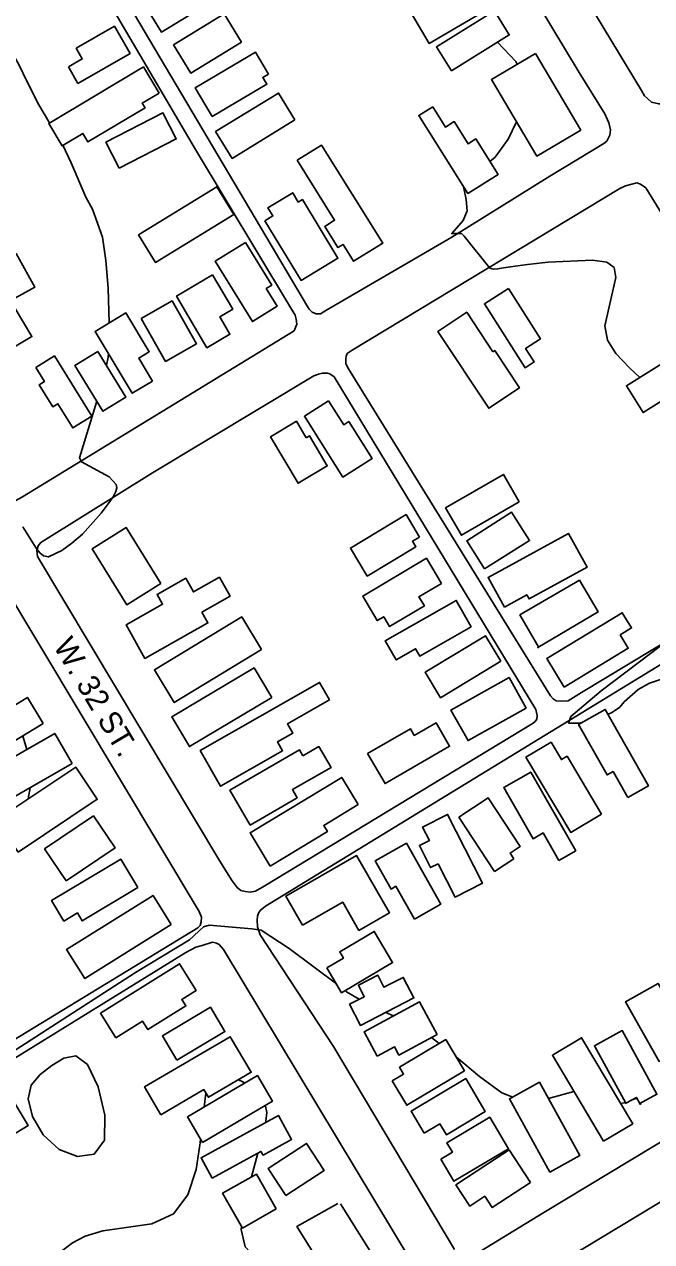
# Model space of a CAD drawing. Extents: x 79600 to 91800, y 75600 to 84400.
# Drawn here: x 82374 to 82798, y 82011 to 82835 of the extents above; entities that cross this region are included whole.
import ezdxf

# ---------------------------------------------------------------- set-up
doc = ezdxf.new("R2010")
doc.units = 0
for name, color, linetype in [('084-085$0$BLDG', 7, 'Continuous'), ('084-085$0$INTER', 7, 'Continuous'), ('084-085$0$ROAD', 7, 'Continuous'), ('084-085$0$ROAD-NAME', 7, 'Continuous')]:
    doc.layers.add(name, color=color, linetype=linetype)

msp = doc.modelspace()

# ---------------------------------------------------------------- linework, layer by layer
at = {"layer": '084-085$0$BLDG'}
for points in [[(82506.06, 82860.56), (82496.24, 82854.55), (82499.22, 82849.69), (82466.34, 82829.53), (82455.83, 82846.66), (82498.53, 82872.84)], [(82635.54, 82842.17), (82678.15, 82866.97), (82689.93, 82846.72), (82647.32, 82821.92)], [(82508.85, 82841.8), (82474.53, 82820.88), (82486.13, 82801.86), (82520.45, 82822.78)], [(82662.56, 82803.32), (82701.64, 82827.61), (82691.55, 82843.85), (82652.47, 82819.56)], [(82403.36, 82806.04), (82412.78, 82811.44), (82408.63, 82818.67), (82434.52, 82833.53), (82445.1, 82815.08), (82409.79, 82794.83)], [(82538.7, 82801.16), (82534.83, 82798.87), (82537.54, 82794.29), (82500.7, 82772.47), (82489.18, 82791.93), (82529.89, 82816.04)], [(82719.3, 82815.09), (82749.97, 82763.27), (82720.17, 82745.63), (82689.5, 82797.45)], [(82464.68, 82788.3), (82453.31, 82781.52), (82455.27, 82778.23), (82416.61, 82755.19), (82413.14, 82761.02), (82399.07, 82752.63), (82390.04, 82767.79), (82454.13, 82805.98)], [(82556.6, 82770.08), (82545.5, 82788.22), (82502.98, 82762.2), (82514.08, 82744.06)], [(82649.81, 82779.08), (82658.47, 82765.31), (82664.34, 82769), (82673.78, 82753.98), (82678.94, 82757.22), (82694.05, 82733.19), (82673.61, 82720.33), (82640.4, 82773.16)], [(82437.78, 82737.52), (82428.76, 82755.13), (82467.31, 82774.89), (82476.34, 82757.28)], [(82558.02, 82742.84), (82583.39, 82702.16), (82576.77, 82698.03), (82585.73, 82683.68), (82589.21, 82685.85), (82596.34, 82674.42), (82615.97, 82686.66), (82574.51, 82753.12)], [(82503.85, 82724.79), (82450.79, 82692.31), (82462.21, 82673.65), (82515.27, 82706.13)], [(82536.32, 82701.86), (82541.67, 82705.1), (82538.33, 82710.62), (82555.12, 82720.8), (82558.91, 82714.56), (82561.69, 82716.25), (82585.75, 82676.55), (82560.82, 82661.44)], [(82523.16, 82687.12), (82540.9, 82658.3), (82537.17, 82656), (82544.58, 82643.97), (82527.82, 82633.65), (82502.67, 82674.5)], [(82313.47, 82644.78), (82329.71, 82653.72), (82327.66, 82657.45), (82368.05, 82679.66), (82380.58, 82656.89), (82323.94, 82625.74)], [(82500.87, 82665.24), (82514.57, 82641.97), (82505.79, 82636.8), (82512.68, 82625.11), (82497.11, 82615.94), (82476.52, 82650.9)], [(82701.06, 82655.95), (82722.67, 82621.91), (82712.62, 82615.52), (82718.49, 82606.29), (82712.29, 82602.35), (82684.81, 82645.62)], [(82452.6, 82635.75), (82473.45, 82647.61), (82489.96, 82618.58), (82469.11, 82606.72)], [(82367.43, 82642.49), (82378.69, 82623.47), (82337.88, 82599.3), (82326.61, 82618.31)], [(82460.32, 82593.38), (82450.98, 82608.94), (82458.06, 82613.19), (82442.26, 82639.54), (82421.36, 82627), (82446.5, 82585.09)], [(82690.53, 82613.27), (82691.75, 82614.08), (82708.52, 82588.75), (82687.77, 82575.01), (82653.33, 82627.01), (82672.87, 82639.95)], [(82843.49, 82602.81), (82841.44, 82602.8), (82792.23, 82572.07), (82780.89, 82590.24), (82831.58, 82621.89)], [(82381.24, 82602.63), (82387.17, 82593.01), (82383.64, 82590.84), (82392.82, 82575.94), (82396.26, 82578.06), (82406.37, 82561.66), (82419.14, 82569.53), (82393.92, 82610.44)], [(82423.25, 82613.47), (82442.32, 82582.54), (82426.76, 82572.95), (82407.69, 82603.88)], [(82579.41, 82579.94), (82589.59, 82563.86), (82592.99, 82566.02), (82608.86, 82540.95), (82589.05, 82528.41), (82563.01, 82569.56)], [(82564.22, 82555.07), (82566.37, 82556.35), (82578.48, 82535.95), (82558.78, 82524.26), (82540.12, 82555.73), (82557.65, 82566.13)], [(82708.38, 82511.63), (82669.19, 82489.02), (82658.48, 82507.57), (82697.68, 82530.19)], [(82640.99, 82487.83), (82636.18, 82484.93), (82638.43, 82481.19), (82605.57, 82461.38), (82594.16, 82480.31), (82631.84, 82503.02)], [(82684.96, 82466.2), (82715.34, 82485.48), (82703.2, 82504.62), (82672.81, 82485.35)], [(82466, 82456.35), (82442.46, 82494.21), (82419.33, 82479.82), (82442.88, 82441.96)], [(82698.29, 82440.42), (82713.49, 82448.74), (82715.04, 82445.91), (82754.23, 82467.38), (82741.67, 82490.31), (82687.28, 82460.53)], [(82655.72, 82456.48), (82640.54, 82447.44), (82644.23, 82441.26), (82620.69, 82427.23), (82616.74, 82433.86), (82612.36, 82431.25), (82602.49, 82447.82), (82645.58, 82473.5)], [(82493.59, 82436.96), (82512.75, 82447.76), (82505.49, 82460.63), (82487.92, 82450.72), (82482.75, 82459.9), (82463.34, 82448.96), (82467.1, 82442.3), (82442.39, 82428.36), (82455.18, 82405.69), (82497.7, 82429.67)], [(82721.72, 82413.14), (82720.86, 82413.13), (82761.76, 82437.12), (82749.1, 82458.71), (82708.84, 82435.1)], [(82675.89, 82427.15), (82641.09, 82407.26), (82638.28, 82412.17), (82625.16, 82404.67), (82617.77, 82417.59), (82665.7, 82444.98)], [(82534, 82411.75), (82474.93, 82375.8), (82461.51, 82397.86), (82520.58, 82433.81)], [(82738.68, 82386.2), (82782.14, 82412.55), (82776.66, 82421.59), (82784.38, 82426.27), (82778.1, 82436.63), (82726.92, 82405.6)], [(82695.97, 82403.78), (82655.13, 82379.08), (82644.68, 82396.35), (82685.52, 82421.05)], [(82540.92, 82379.12), (82485.22, 82346.04), (82473.27, 82366.16), (82528.97, 82399.24)], [(82713.06, 82372.11), (82673.78, 82350.03), (82662.16, 82370.7), (82701.44, 82392.78)], [(82579.99, 82377.69), (82551.65, 82361.46), (82555.25, 82355.17), (82544.87, 82349.23), (82548.3, 82343.24), (82506.29, 82319.19), (82492.51, 82343.25), (82573.25, 82389.47)], [(82386.34, 82361.58), (82359.14, 82345.12), (82348.43, 82362.81), (82375.63, 82379.27)], [(82781.8, 82311.5), (82771.84, 82329.13), (82767.81, 82326.85), (82748.5, 82361.02), (82766.53, 82371.21), (82795.81, 82319.41)], [(82605.74, 82341.38), (82634.69, 82358.11), (82637.3, 82353.59), (82652.06, 82362.12), (82661.26, 82346.19), (82617.56, 82320.94)], [(82405.9, 82334.45), (82360.83, 82308.59), (82349.09, 82329.05), (82394.17, 82354.91)], [(82562.02, 82339.78), (82572.83, 82346.06), (82581.02, 82331.96), (82555.03, 82316.87), (82558.23, 82311.36), (82526.42, 82292.89), (82512.65, 82316.6), (82559.64, 82343.89)], [(82764.08, 82300.33), (82740.76, 82339.48), (82736.93, 82337.2), (82729.92, 82348.97), (82712.88, 82338.82), (82743.21, 82287.9)], [(82369.36, 82274.6), (82354.8, 82296.36), (82408.29, 82332.13), (82422.84, 82310.37)], [(82735.11, 82268.93), (82724.45, 82287.53), (82717.71, 82283.67), (82697.86, 82318.33), (82716.11, 82328.78), (82746.62, 82275.53)], [(82599.37, 82306.76), (82576.07, 82292.66), (82578.57, 82288.53), (82539.89, 82265.12), (82526.26, 82287.66), (82588.24, 82325.16)], [(82704.7, 82270.14), (82702.2, 82273.94), (82709.01, 82278.41), (82687.38, 82311.29), (82667.52, 82298.22), (82691.65, 82261.55)], [(82401.8, 82255.14), (82434.91, 82277.47), (82420.33, 82299.08), (82387.23, 82276.76)], [(82653.62, 82266.75), (82648.35, 82264.1), (82640.81, 82279.07), (82647.6, 82282.49), (82643.03, 82291.56), (82659.92, 82300.07), (82683.4, 82253.47), (82664.98, 82244.19)], [(82637.42, 82229.27), (82624.97, 82251.44), (82621.66, 82249.59), (82610.92, 82268.69), (82632.09, 82280.58), (82655.28, 82239.3)], [(82450.4, 82250.53), (82412.69, 82228.01), (82409.47, 82233.4), (82400.3, 82227.92), (82392.03, 82241.77), (82438.91, 82269.77)], [(82561.76, 82225.2), (82588.97, 82240.76), (82599.9, 82221.63), (82620.49, 82233.41), (82598.3, 82272.21), (82550.51, 82244.87)], [(82472.99, 82225.52), (82414.51, 82188.98), (82402.14, 82208.78), (82460.61, 82245.32)], [(82578.25, 82196.23), (82589.44, 82202.83), (82586.92, 82207.1), (82610.24, 82220.86), (82622.66, 82199.82), (82588.16, 82179.45)], [(82435.52, 82148.83), (82453.57, 82160.14), (82457.13, 82154.45), (82482.83, 82170.55), (82480.08, 82174.94), (82489.82, 82181.04), (82478.56, 82199.01), (82425.08, 82165.5)], [(82593.57, 82171.62), (82603.52, 82176.74), (82599.53, 82184.5), (82612.66, 82191.26), (82616.86, 82183.09), (82629.95, 82189.83), (82637.11, 82175.9), (82600.94, 82157.3)], [(82815.55, 82125.55), (82809.38, 82136.53), (82803, 82132.94), (82780.28, 82173.33), (82802.3, 82185.72), (82831.19, 82134.35)], [(82476.74, 82133.79), (82509.2, 82153.18), (82499.43, 82169.54), (82466.96, 82150.15)], [(82612.25, 82136.53), (82623.89, 82142.83), (82626.91, 82137.24), (82652.81, 82151.25), (82640.91, 82173.24), (82603.38, 82152.94)], [(82789.44, 82104.17), (82790.73, 82104.17), (82790.23, 82103.9), (82787.68, 82108.59), (82780.37, 82104.61), (82759.19, 82143.54), (82778.05, 82153.8), (82801.48, 82110.72)], [(82466, 82096.84), (82495, 82113.86), (82498.06, 82108.64), (82527.01, 82125.63), (82512.9, 82149.67), (82454.95, 82115.66)], [(82622.48, 82119.75), (82630.12, 82124.32), (82627.31, 82129.02), (82658.68, 82147.76), (82671.32, 82126.59), (82632.31, 82103.29)], [(82765.41, 82078.93), (82730.79, 82137.13), (82750.58, 82148.9), (82785.19, 82090.7)], [(82360.94, 82080.34), (82339.37, 82115.94), (82354.49, 82125.1), (82376.06, 82089.5)], [(82494.13, 82078.1), (82541.41, 82106.01), (82531.19, 82123.32), (82483.91, 82095.4)], [(82644.09, 82084.32), (82654.69, 82090.67), (82659.07, 82083.35), (82685.4, 82099.11), (82672.14, 82121.27), (82635.2, 82099.17)], [(82729.07, 82058.02), (82701.67, 82107.55), (82722.02, 82118.8), (82749.42, 82069.27)], [(82500.65, 82053.99), (82533.63, 82072.08), (82535.02, 82069.54), (82554.37, 82080.14), (82545.46, 82096.38), (82493.13, 82067.69)], [(82655.23, 82066.72), (82663.19, 82071.44), (82659.35, 82077.91), (82688.45, 82095.18), (82701.12, 82073.84), (82664.06, 82051.84)], [(82550.4, 82042.15), (82538.47, 82060.38), (82564.52, 82077.43), (82576.45, 82059.2)], [(82715.95, 82050.91), (82690.1, 82033.97), (82685.06, 82041.66), (82674.91, 82035.02), (82665.48, 82049.41), (82701.48, 82073)], [(82543.97, 82033.14), (82521.12, 82020.15), (82507.7, 82043.75), (82530.56, 82056.74)]]:
    msp.add_lwpolyline(points, close=True, dxfattribs=at)
msp.add_lwpolyline([(82585.71, 82036.8), (82557.98, 82021.23), (82579.81, 81986.23), (82584.61, 81989.53), (82592.6, 81979.32), (82614.28, 81993.76), (82587.42, 82036.5)], dxfattribs=at)
at = {"layer": '084-085$0$INTER'}
for p, q in [((82376.16, 82310.64), (82377.47, 82318.14)), ((82618.13, 82166.14), (82623.35, 82163.74)), ((82648.95, 82149.15), (82654.14, 82145.05)), ((82728.08, 82107.85), (82745.4, 82112.57)), ((82496.35, 82111.56), (82495.2, 82102.07)), ((82784.02, 82106.6), (82787.99, 82108.02)), ((82527.14, 82054.8), (82531.54, 82070.93))]:
    msp.add_line(p, q, dxfattribs=at)
for points in [[(82390.57, 82768.1), (82383.28, 82780.23), (82375.43, 82795.98), (82369.73, 82807.64), (82361.07, 82823.22), (82349.6, 82838.12)], [(82707.07, 82807.85), (82706.08, 82809.71), (82693.72, 82822.69)], [(82688.48, 82742.05), (82692.07, 82744.87), (82700.86, 82757.04), (82706.47, 82768.77)], [(82415.24, 82717.81), (82405.17, 82741.01), (82399.65, 82752.97)], [(82789.93, 82595.88), (82782.9, 82602.43), (82773.68, 82612.09), (82768.06, 82621.01), (82766.28, 82630.68), (82771.38, 82653.56), (82773.64, 82663.44), (82772.65, 82670.13), (82767.57, 82673.83), (82757.92, 82675.23), (82728.04, 82673.75), (82713.88, 82672.22), (82703.93, 82670.94), (82697.66, 82669.97), (82693.76, 82669.3), (82691, 82669.01), (82688.53, 82669.73), (82671.19, 82691.39), (82669.3, 82693.2), (82662.75, 82693.21), (82670.45, 82702.12), (82673.14, 82708.66), (82672.55, 82716.31), (82670.82, 82723.86), (82670.85, 82724.72)], [(82431.03, 82632.8), (82430.31, 82656.22), (82428.7, 82674.9), (82426.37, 82690.8), (82419.56, 82709.61), (82415.24, 82717.81)], [(82429.04, 82604.09), (82430.17, 82609.46), (82430.39, 82611.96)], [(82372.58, 82494.82), (82381.45, 82480.36), (82384.11, 82477.12), (82386.42, 82475.08), (82389.82, 82474.34), (82398.91, 82478.82), (82405.72, 82483.63), (82412.92, 82489.79), (82425.59, 82504.03), (82430.29, 82510.34), (82433.54, 82515.09), (82435.42, 82518.54), (82436.12, 82521.18), (82435.73, 82523.47), (82430.96, 82528.51), (82412.33, 82538.71), (82410.81, 82541.41), (82422.51, 82579.85)], [(82750.96, 82362.41), (82748.65, 82361.81), (82741.75, 82361.86), (82743.31, 82366.31), (82763.72, 82383.73), (82797.97, 82409.65), (82806.57, 82416.18), (82825.99, 82438.65), (82836.56, 82453.38), (82845.36, 82470.94), (82849.81, 82490.05), (82850.02, 82505.41)], [(82807.87, 82391.74), (82803.95, 82391.49), (82796.56, 82388.86), (82788.82, 82384.65), (82779.43, 82376.23), (82776.51, 82372.69), (82770.67, 82368.93), (82768.33, 82368.02)], [(82375.16, 82344.01), (82374.88, 82345.51), (82372.43, 82353.16)], [(82353.2, 82131.43), (82448.65, 82193.19), (82485.25, 82215.16), (82494.86, 82223.94), (82498.55, 82225.16), (82527.36, 82222.6), (82533.67, 82221.71), (82552.72, 82209.25), (82584.64, 82185.41)], [(82590.49, 82180.83), (82591.43, 82180.09), (82600.15, 82175.01)], [(82665.87, 82135.73), (82681.42, 82122.62), (82696.64, 82111.72), (82704, 82108.83)], [(82522.47, 82118.17), (82521.29, 82119.03), (82518.42, 82120.58)], [(82776.98, 82104.51), (82779.35, 82104.93), (82780.06, 82105.18)], [(82536.78, 82091.62), (82536.99, 82092.51), (82537.53, 82098.37), (82536.77, 82102.72), (82536.64, 82103.2)], [(82492.8, 82080.34), (82492.54, 82077.82), (82489.71, 82059.82), (82484.26, 82042.73), (82474.54, 82029.72), (82459.76, 82022.94), (82426.62, 82018.32), (82414.59, 82014.77), (82406.1, 82010.07), (82391.96, 81999.38), (82390.25, 81997.77), (82392.92, 81987.8)], [(82492.6, 81986.51), (82499.34, 81991.94), (82504.03, 81994.57), (82517.63, 81997.14), (82525.66, 81998.57), (82529.84, 82000.11), (82523, 82007.55), (82520.14, 82019.09), (82520.43, 82021.35)]]:
    msp.add_lwpolyline(points, dxfattribs=at)
msp.add_lwpolyline([(82397.04, 82073.34), (82409.44, 82068.51), (82420.71, 82070.2), (82427.68, 82079.59), (82428.11, 82096.56), (82423.48, 82115.83), (82416.22, 82130.82), (82408.34, 82136.66), (82400.31, 82135.24), (82392.17, 82130.12), (82384.29, 82124.12), (82378.27, 82116.97), (82376.04, 82107.59), (82378.97, 82095.61), (82386.37, 82083.23)], close=True, dxfattribs=at)
at = {"layer": '084-085$0$ROAD'}
for points in [[(82508.5, 83257.27), (82791, 82789.98), (82793.2, 82786.42), (82795.08, 82784.57), (82797.89, 82782.1), (82802.72, 82780.89), (82806.45, 82781.06), (83019.27, 82908.66)], [(82613.33, 83027.49), (82613.03, 83027.83), (82610.85, 83028.44), (82608.68, 83027.96), (82598.44, 83023.85), (82420.49, 82939.54), (82405.29, 82932.92), (82400.96, 82929.47), (82399.57, 82927.91), (82398.97, 82924.95), (82399.29, 82922.77), (82433.7, 82866.09), (82565.08, 82643.81), (82566.34, 82642.11), (82568.37, 82640.1), (82570.87, 82638.87), (82573.98, 82638.89), (82577.54, 82641.24), (82662.74, 82690.76), (82729.02, 82732.07)], [(82729.02, 82732.07), (82765.57, 82754.22), (82767.58, 82755.79), (82769.74, 82759.69), (82770.02, 82763.42), (82768.9, 82768.23), (82766.38, 82774.13), (82748.94, 82802.31), (82624.03, 83009.71), (82613.33, 83027.49)], [(82793.9, 82724.24), (82790.47, 82726.7), (82787.82, 82727.46), (82780.21, 82725.55), (82776.49, 82723.66), (82595.27, 82614.3), (82592.02, 82611.95), (82591.26, 82610.24), (82590.96, 82608.37), (82591.14, 82604.95), (82592.87, 82601.69), (82729.53, 82380.38), (82731.25, 82378.22), (82733.44, 82376.99), (82736.86, 82376.7), (82741.52, 82377.04), (82750.51, 82382.53), (82924.91, 82487.81)], [(82924.91, 82487.81), (82931.1, 82492.66), (82933.41, 82496.26), (82933.22, 82500.45), (82930.55, 82505.26), (82915.02, 82527.39), (82793.9, 82724.24)], [(82931.34, 82479.45), (82536.71, 82237.99), (82532.99, 82235.01), (82531.92, 82233.3), (82531.31, 82231.27), (82531.01, 82228.47), (82531.35, 82224.12), (82533.1, 82218.69), (82582.71, 82142.97), (82664.58, 82005.74)], [(82288.66, 82100.07), (82490.93, 82223.4), (82492.48, 82224.96), (82493.08, 82227.45), (82493.38, 82230.56), (82491.79, 82234.44), (82358.07, 82457.79)], [(83431.27, 81974.36), (83365, 82079.35), (83236.97, 82288.28), (83233.06, 82291.83), (83231.03, 82293.37), (83223.09, 82294.57), (83219.99, 82293.46), (83215.03, 82291.1), (83138.99, 82243.66), (82812.35, 82042.9), (82548.12, 81883.42)], [(82348.05, 81878.27), (82375.55, 81831.96), (82377.9, 81829.33), (82379.31, 81828.4), (82381.18, 81827.95), (82384.28, 81828.28), (82389.56, 81829.71), (82547.73, 81921.2), (82638.63, 81978.05), (82640.17, 81980.4), (82640.62, 81983.66), (82640.44, 81987.39), (82638.69, 81992.67), (82635.24, 81997.78), (82508.28, 82208.58), (82505.46, 82211.98), (82503.59, 82213.06), (82500.79, 82213.66), (82493.81, 82211.44), (82489.62, 82210.33), (82482.8, 82206.55), (82359.52, 82130.37)], [(82677.35, 82001.62), (82725.05, 82030.69), (82976.59, 82182.62)]]:
    msp.add_lwpolyline(points, dxfattribs=at)
for points in [[(82312.46, 82589.97), (82357.09, 82514.69), (82358.66, 82512.99), (82360.38, 82511.76), (82363.18, 82511.47), (82367.83, 82512.58), (82372.33, 82515.1), (82556.17, 82627.43), (82557.85, 82631.79), (82557.52, 82635.36), (82556.72, 82638), (82552.32, 82645.44), (82489.32, 82749.99), (82389.98, 82919.61), (82387.64, 82920.84), (82383.76, 82920.97), (82380.04, 82919.23), (82184.73, 82825.02), (82181.94, 82823.14), (82179.17, 82819.7), (82178.09, 82817.36), (82177.8, 82815.03), (82178.12, 82812.23), (82194.78, 82784.2)], [(82460.23, 82531.2), (82388.21, 82486.28), (82384.65, 82484.08), (82382.95, 82481.89), (82382.04, 82478.62), (82382.38, 82474.74), (82505.88, 82268.42), (82514.21, 82255.11), (82517.5, 82250.62), (82520, 82248.61), (82522.96, 82248.01), (82526.23, 82247.56), (82529.96, 82248.05), (82535.84, 82251.51), (82717.83, 82361.96), (82719.07, 82362.9), (82720.3, 82364.46), (82720.44, 82367.11), (82719.64, 82370.99), (82583.11, 82596.35), (82580.29, 82598.35), (82578.58, 82598.81), (82575.16, 82598.78), (82572.52, 82598.15), (82569.42, 82596.88)]]:
    msp.add_lwpolyline(points, close=True, dxfattribs=at)

# ---------------------------------------------------------------- texts
at = {"layer": '084-085$0$ROAD-NAME'}
msp.add_text('W. 32 ST.', height=15, rotation=300.88308, dxfattribs=at).set_placement((82392.72, 82414.11))

doc.saveas('drawing.dxf')
